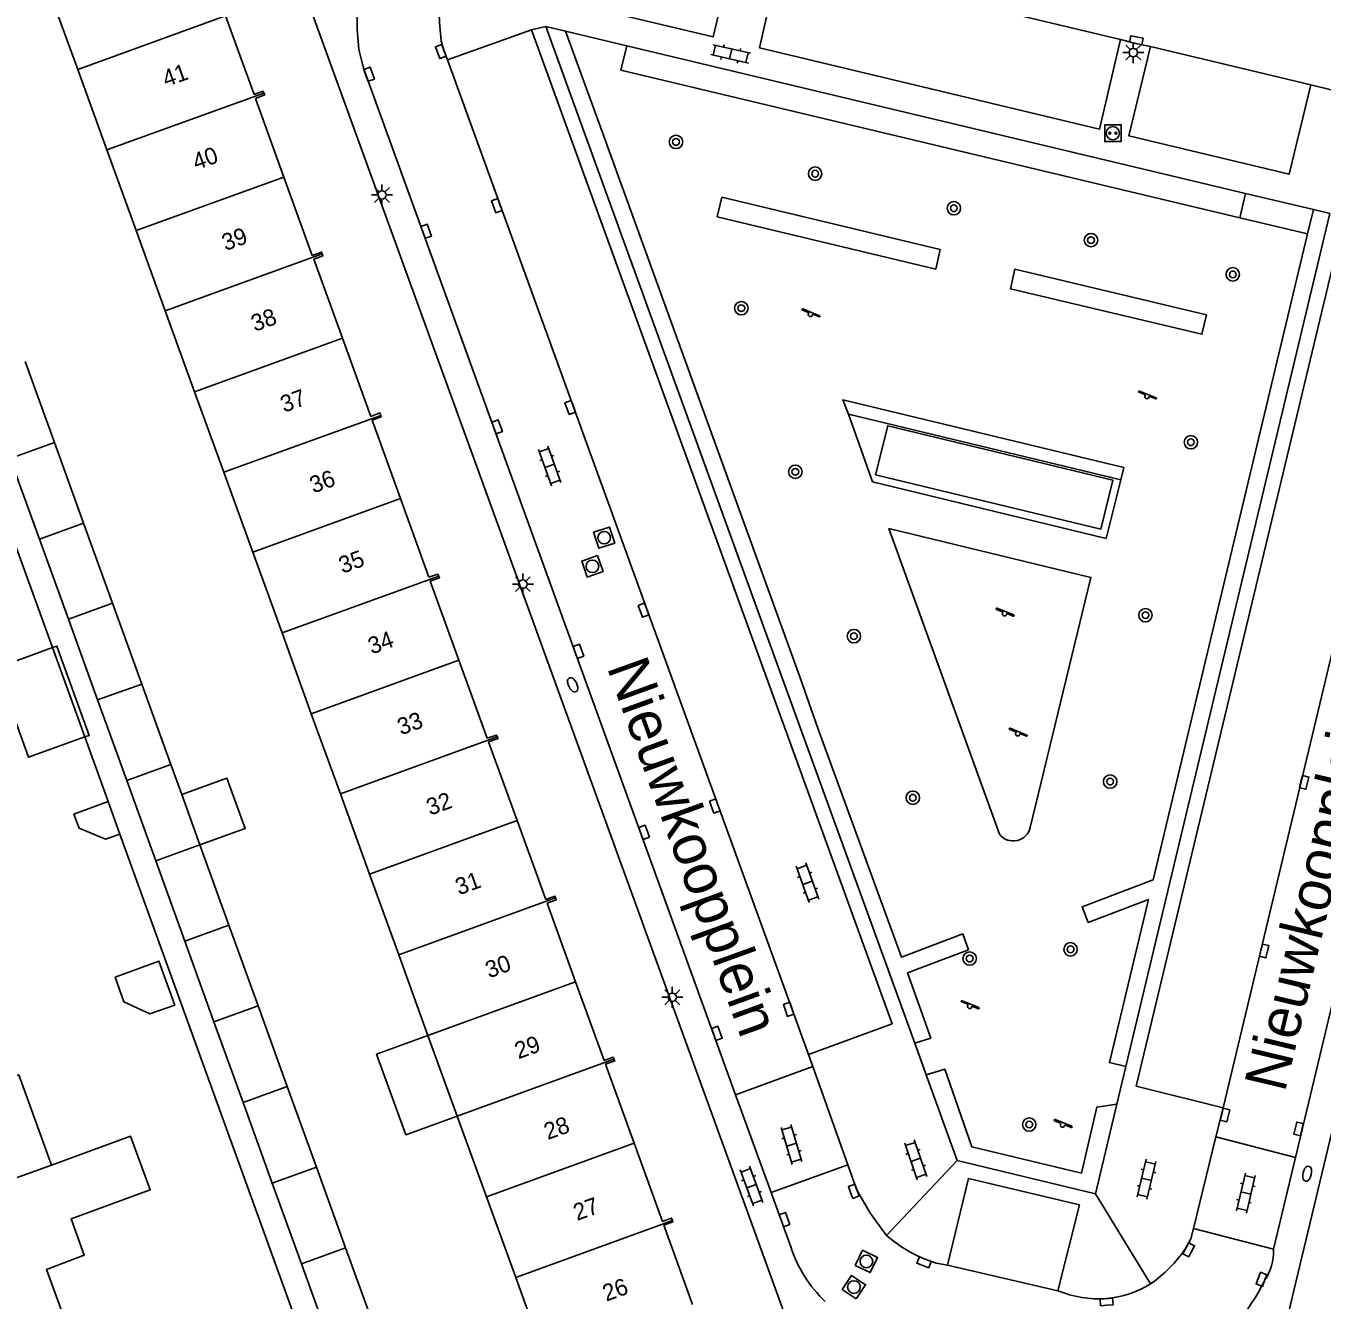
# Model space of a CAD drawing. Extents: x 124000 to 128010, y 398999 to 403000.
# Drawn here: x 127406.3 to 127483.5, y 399699.5 to 399775.4 of the extents above; entities that cross this region are included whole.
import ezdxf

# ---------------------------------------------------------------- set-up
doc = ezdxf.new("R2010")
doc.units = 0
for name, color, linetype in [('gg-afsc-erfafscheiding', 7, 'Continuous'), ('gg-anno-huisnummerreeks BGT', 7, 'Continuous'), ('gg-anno-openbare ruimte label', 7, 'Continuous'), ('gg-bbg-gedigitaliseerde bebouwing', 7, 'Continuous'), ('gg-bbg-gedigitaliseerde bijgebouw', 7, 'Continuous'), ('gg-bbg-hoofdgebouw', 7, 'Continuous'), ('gg-bbg-luifel en loopbrug', 7, 'Continuous'), ('gg-bbg-tussenscheiding', 7, 'Continuous'), ('gg-knt-verharding', 7, 'Continuous'), ('gg-knt-verharding nz', 7, 'Continuous'), ('gt-grn-groengrens', 7, 'Continuous'), ('gt-grn-weggrens', 7, 'Continuous'), ('gt-symb-boom', 7, 'Continuous'), ('gt-symb-brandkraan', 7, 'Continuous'), ('gt-symb-klinker verharding', 7, 'Continuous'), ('gt-symb-kolk', 7, 'Continuous'), ('gt-symb-laadpunt elektrisch vervoer', 7, 'Continuous'), ('gt-symb-lichtmast', 7, 'Continuous'), ('gt-symb-rioolschacht', 7, 'Continuous'), ('gt-symb-speelvoorziening', 7, 'Continuous')]:
    doc.layers.add(name, color=color, linetype=linetype)

# ---------------------------------------------------------------- blocks, each defined once
blk = doc.blocks.new('gt0-KOLK')
at = {"layer": 'gt-symb-kolk'}
blk.add_lwpolyline([(0, 0), (0.375, 0), (0.375, 0.4), (-0.375, 0.4), (-0.375, 0), (0, 0)], dxfattribs=at)
blk = doc.blocks.new('gt0-SV')
at = {"layer": 'gt-symb-speelvoorziening'}
for p, q in [((-0.477, 0.255), (-0.08, 0.096)), ((0.542, -0.076), (-0.449, 0.324)), ((0.125, 0.014), (0.515, -0.143))]:
    blk.add_line(p, q, dxfattribs=at)
for centre, radius, start, end in [((-0.466, 0.291), 0.0369, 63.6251, 252.66016), ((-0.002, -0.005), 0.128, 127.68665, 8.59861), ((0.531, -0.111), 0.0363, 243.50852, 72.54358)]:
    blk.add_arc(centre, radius, start, end, dxfattribs=at)
blk = doc.blocks.new('gt0-BOOM')
at = {"layer": 'gt-symb-boom'}
for radius in [0.4, 0.2]:
    blk.add_circle((0, 0), radius, dxfattribs=at)
blk = doc.blocks.new('gt0-KL1')
at = {"layer": 'gt-symb-klinker verharding'}
for p, q in [((-1.15, 0.3), (1.15, 0.3)), ((-1, -0.3), (-1, 0.3)), ((-0.5, 0.3), (-0.5, 0.45)), ((0, -0.3), (0, 0.3)), ((0.5, 0.3), (0.5, 0.45)), ((1, -0.3), (1, 0.3)), ((-1.15, -0.3), (1.15, -0.3)), ((-0.5, -0.45), (-0.5, -0.3)), ((0.5, -0.45), (0.5, -0.3))]:
    blk.add_line(p, q, dxfattribs=at)
blk = doc.blocks.new('gt0-BR')
at = {"layer": 'gt-symb-brandkraan'}
for centre, radius, start, end in [((-0.244, 0), 0.206, 107.56694, 252.43307), ((0.599, -2.664), 3, 106.89205, 107.56694), ((0, -0.691), 0.938, 73.10799, 106.89205), ((-0.599, -2.664), 3, 72.43309, 73.10799), ((0.244, 0), 0.206, 287.56695, 72.43309), ((0.599, 2.664), 3, 252.43307, 253.10797), ((0, 0.691), 0.938, 253.10797, 286.89206), ((-0.599, 2.664), 3, 286.89206, 287.56695)]:
    blk.add_arc(centre, radius, start, end, dxfattribs=at)
blk = doc.blocks.new('gt0-LMAST')
at = {"layer": 'gt-symb-lichtmast'}
for p, q in [((-0.182, 0.173), (-0.447, 0.438)), ((-0.005, 0.246), (-0.005, 0.621)), ((0.172, 0.173), (0.437, 0.438)), ((-0.255, -0.004), (-0.63, -0.004)), ((-0.182, -0.181), (-0.447, -0.446)), ((-0.005, -0.254), (-0.005, -0.629)), ((0.437, -0.446), (0.172, -0.181)), ((0.245, -0.004), (0.62, -0.004))]:
    blk.add_line(p, q, dxfattribs=at)
blk.add_circle((-0.005, -0.004), 0.25, dxfattribs=at)
blk = doc.blocks.new('gt0-RS')
at = {"layer": 'gt-symb-rioolschacht'}
blk.add_lwpolyline([(-0.5, -0.5), (0.5, -0.5), (0.5, 0.5), (-0.5, 0.5)], close=True, dxfattribs=at)
blk.add_circle((0, 0), 0.375, dxfattribs=at)
blk = doc.blocks.new('gt0-LEV')
at = {"layer": 'gt-symb-laadpunt elektrisch vervoer'}
blk.add_lwpolyline([(-0.486, 0.501), (0.486, 0.501), (0.486, -0.499), (-0.486, -0.499)], close=True, dxfattribs=at)
for centre, radius in [((0, 0), 0.393), ((-0.186, 0), 0.0566), ((0.186, 0), 0.0566)]:
    blk.add_circle(centre, radius, dxfattribs=at)

msp = doc.modelspace()

# ---------------------------------------------------------------- linework, layer by layer
at = {"layer": 'gg-afsc-erfafscheiding'}
for p, q in [((127394.957, 399774.015), (127407.874, 399738.34)), ((127407.874, 399738.34), (127409.8, 399733.02)), ((127409.8, 399733.02), (127411.194, 399729.169)), ((127411.895, 399727.23), (127427.58, 399683.911))]:
    msp.add_line(p, q, dxfattribs=at)
at = {"layer": 'gg-bbg-gedigitaliseerde bebouwing'}
for p, q in [((127407.713, 399777.382), (127409.385, 399772.77)), ((127409.385, 399772.77), (127411.121, 399767.98)), ((127411.121, 399767.98), (127412.862, 399763.179)), ((127412.862, 399763.179), (127414.596, 399758.396)), ((127414.596, 399758.396), (127416.348, 399753.577)), ((127416.348, 399753.577), (127418.087, 399748.783)), ((127419.809, 399744.034), (127418.087, 399748.783)), ((127421.555, 399739.22), (127419.809, 399744.034)), ((127421.555, 399739.22), (127423.301, 399734.408)), ((127423.301, 399734.408), (127425.031, 399729.638)), ((127426.768, 399724.849), (127425.031, 399729.638)), ((127428.511, 399720.043), (127426.768, 399724.849)), ((127430.251, 399715.248), (127428.511, 399720.043)), ((127431.993, 399710.444), (127430.251, 399715.248)), ((127433.735, 399705.639), (127431.993, 399710.444)), ((127435.479, 399700.835), (127433.735, 399705.639)), ((127437.219, 399696.041), (127435.479, 399700.835))]:
    msp.add_line(p, q, dxfattribs=at)
for points in [[(127402.298, 399715.724), (127403.554, 399712.248), (127405.874, 399712.895), (127407.827, 399707.526)], [(127407.827, 399707.526), (127412.528, 399709.239), (127413.692, 399706.047), (127408.984, 399704.325), (127409.777, 399702.151), (127407.52, 399701.309), (127408.788, 399697.833)]]:
    msp.add_lwpolyline(points, dxfattribs=at)
at = {"layer": 'gg-bbg-gedigitaliseerde bijgebouw'}
for p, q in [((127406.259, 399755.374), (127407.999, 399750.562)), ((127407.999, 399750.562), (127409.735, 399745.76)), ((127407.103, 399744.808), (127405.367, 399749.609)), ((127409.735, 399745.76), (127411.464, 399740.981)), ((127408.832, 399740.028), (127407.103, 399744.808)), ((127411.464, 399740.981), (127413.202, 399736.175)), ((127410.57, 399735.223), (127408.832, 399740.028)), ((127413.202, 399736.175), (127414.935, 399731.382)), ((127412.303, 399730.43), (127410.57, 399735.223)), ((127414.935, 399731.382), (127415.58, 399729.599)), ((127414.031, 399725.65), (127412.303, 399730.43)), ((127411.194, 399729.169), (127411.895, 399727.23)), ((127415.58, 399729.599), (127416.663, 399726.604)), ((127416.663, 399726.604), (127418.395, 399721.815)), ((127415.764, 399720.861), (127414.031, 399725.65)), ((127418.395, 399721.815), (127420.134, 399717.006)), ((127417.502, 399716.053), (127415.764, 399720.861)), ((127420.134, 399717.006), (127421.867, 399712.213)), ((127419.236, 399711.26), (127417.502, 399716.053)), ((127421.867, 399712.213), (127423.605, 399707.406)), ((127420.974, 399706.454), (127419.236, 399711.26)), ((127423.605, 399707.406), (127425.343, 399702.601)), ((127422.712, 399701.648), (127420.974, 399706.454)), ((127425.343, 399702.601), (127427.081, 399697.795)), ((127424.45, 399696.842), (127422.712, 399701.648))]:
    msp.add_line(p, q, dxfattribs=at)
for points in [[(127411.895, 399727.23), (127411.048, 399726.924), (127409.46, 399727.585), (127409.154, 399728.431), (127411.194, 399729.169)], [(127411.605, 399718.724), (127414.219, 399719.669), (127415.164, 399717.055), (127413.688, 399716.522), (127412.138, 399717.249), (127411.605, 399718.724)]]:
    msp.add_lwpolyline(points, dxfattribs=at)
at = {"layer": 'gg-bbg-hoofdgebouw'}
for p, q in [((127418.19, 399775.962), (127419.886, 399771.285)), ((127419.975, 399771.039), (127421.667, 399766.371)), ((127423.359, 399761.703), (127421.667, 399766.371)), ((127423.441, 399761.477), (127425.149, 399756.766)), ((127426.837, 399752.111), (127425.149, 399756.766)), ((127428.609, 399747.224), (127426.918, 399751.888)), ((127430.308, 399742.538), (127428.609, 399747.224)), ((127430.391, 399742.307), (127432.099, 399737.597)), ((127432.099, 399737.597), (127433.787, 399732.941)), ((127433.863, 399732.729), (127435.564, 399728.038)), ((127437.265, 399723.347), (127435.564, 399728.038)), ((127439.046, 399718.433), (127437.347, 399723.122)), ((127440.741, 399713.759), (127439.046, 399718.433)), ((127442.53, 399708.823), (127440.824, 399713.53)), ((127444.22, 399704.163), (127442.53, 399708.823)), ((127446.01, 399699.224), (127444.299, 399703.944))]:
    msp.add_line(p, q, dxfattribs=at)
for points in [[(127419.886, 399771.285), (127420.427, 399771.481), (127420.476, 399771.371)], [(127420.476, 399771.371), (127420.525, 399771.26), (127419.975, 399771.039)], [(127423.955, 399761.788), (127423.914, 399761.898), (127423.359, 399761.703)], [(127423.441, 399761.477), (127423.995, 399761.678), (127423.955, 399761.788)], [(127427.44, 399752.172), (127427.386, 399752.316), (127426.837, 399752.111)], [(127426.918, 399751.888), (127427.471, 399752.089), (127427.44, 399752.172)], [(127430.893, 399742.606), (127430.836, 399742.708), (127430.308, 399742.538)], [(127430.391, 399742.307), (127430.947, 399742.508), (127430.893, 399742.606)], [(127434.381, 399733.027), (127434.337, 399733.12), (127433.787, 399732.941)], [(127434.381, 399733.027), (127434.425, 399732.933), (127433.863, 399732.729)], [(127437.854, 399723.43), (127437.817, 399723.54), (127437.265, 399723.347)], [(127437.854, 399723.43), (127437.891, 399723.319), (127437.347, 399723.122)], [(127441.334, 399713.826), (127441.276, 399713.957), (127440.741, 399713.759)], [(127440.824, 399713.53), (127441.377, 399713.73), (127441.334, 399713.826)], [(127444.815, 399704.215), (127444.757, 399704.37), (127444.22, 399704.163)], [(127444.299, 399703.944), (127444.842, 399704.141), (127444.815, 399704.215)]]:
    msp.add_lwpolyline(points, dxfattribs=at)
at = {"layer": 'gg-bbg-luifel en loopbrug'}
for points in [[(127407.874, 399738.34), (127404.527, 399737.127), (127406.455, 399731.808), (127409.8, 399733.02)], [(127409.8, 399733.02), (127410.07, 399733.118), (127408.142, 399738.437), (127407.874, 399738.34)], [(127416.663, 399726.604), (127419.36, 399727.579), (127418.276, 399730.574), (127415.58, 399729.599)], [(127430.251, 399715.248), (127427.189, 399714.138), (127428.931, 399709.334), (127431.993, 399710.444)]]:
    msp.add_lwpolyline(points, dxfattribs=at)
at = {"layer": 'gg-bbg-tussenscheiding'}
for p, q in [((127418.19, 399775.962), (127409.385, 399772.77)), ((127420.476, 399771.371), (127411.121, 399767.98)), ((127421.667, 399766.371), (127412.862, 399763.179)), ((127423.955, 399761.788), (127414.596, 399758.396)), ((127416.348, 399753.577), (127425.149, 399756.766)), ((127418.087, 399748.783), (127427.44, 399752.172)), ((127407.999, 399750.562), (127405.367, 399749.609)), ((127428.609, 399747.224), (127419.809, 399744.034)), ((127407.103, 399744.808), (127409.735, 399745.76)), ((127430.893, 399742.606), (127421.555, 399739.22)), ((127411.464, 399740.981), (127408.832, 399740.028)), ((127432.099, 399737.597), (127423.301, 399734.408)), ((127410.57, 399735.223), (127413.202, 399736.175)), ((127434.381, 399733.027), (127425.031, 399729.638)), ((127412.303, 399730.43), (127414.935, 399731.382)), ((127435.564, 399728.038), (127426.768, 399724.849)), ((127416.663, 399726.604), (127414.031, 399725.65)), ((127437.854, 399723.43), (127428.511, 399720.043)), ((127418.395, 399721.815), (127415.764, 399720.861)), ((127430.251, 399715.248), (127439.046, 399718.433)), ((127420.134, 399717.006), (127417.502, 399716.053)), ((127441.334, 399713.826), (127431.993, 399710.444)), ((127421.867, 399712.213), (127419.236, 399711.26)), ((127442.53, 399708.823), (127433.735, 399705.639)), ((127401.883, 399705.392), (127407.827, 399707.526)), ((127423.605, 399707.406), (127420.974, 399706.454)), ((127444.815, 399704.215), (127435.479, 399700.835)), ((127422.712, 399701.648), (127425.343, 399702.601))]:
    msp.add_line(p, q, dxfattribs=at)
at = {"layer": 'gg-knt-verharding'}
for p, q in [((127446.964, 399711.122), (127423.224, 399776.456)), ((127439.641, 399768.829), (127437.282, 399775.33)), ((127438.448, 399775.052), (127437.282, 399775.33)), ((127436.414, 399775.135), (127431.41, 399773.342)), ((127442.093, 399774.183), (127438.448, 399775.052)), ((127442.093, 399774.183), (127478.965, 399765.391)), ((127482.854, 399771.856), (127485.332, 399771.256)), ((127451.456, 399736.262), (127439.641, 399768.829)), ((127478.965, 399765.391), (127483, 399764.428)), ((127483, 399764.428), (127483.973, 399764.196)), ((127483.973, 399764.196), (127471.825, 399713.396)), ((127495.109, 399763.157), (127481.937, 399707.984)), ((127496.828, 399762.746), (127482.335, 399702.11)), ((127471.534, 399748.326), (127455.301, 399752.239)), ((127459.25, 399714.784), (127451.456, 399736.262)), ((127459.934, 399712.898), (127459.25, 399714.784)), ((127448.579, 399711.708), (127453.177, 399713.401)), ((127452.924, 399714.116), (127453.177, 399713.401)), ((127471.825, 399713.396), (127471.285, 399711.141)), ((127461.789, 399707.786), (127459.934, 399712.898)), ((127452.116, 399696.944), (127446.964, 399711.122)), ((127471.285, 399711.141), (127470.012, 399705.816)), ((127477.195, 399709.196), (127477.624, 399710.925)), ((127477.195, 399709.196), (127481.937, 399707.984)), ((127455.267, 399707.544), (127450.692, 399705.88)), ((127470.012, 399705.816), (127461.789, 399707.786)), ((127451.864, 399702.648), (127450.692, 399705.88)), ((127480.632, 399702.517), (127475.858, 399703.749)), ((127482.335, 399702.11), (127479.736, 399691.236)), ((127480.632, 399702.517), (127480.622, 399702.477))]:
    msp.add_line(p, q, dxfattribs=at)
for points in [[(127448.512, 399780.052), (127447.239, 399774.711), (127437.692, 399777.009), (127438.945, 399782.334)], [(127451.223, 399779.403), (127450.002, 399774.071), (127470.268, 399769.226), (127471.519, 399774.558)], [(127448.579, 399711.708), (127426.405, 399772.857), (127426.137, 399773.992), (127426.035, 399775.154), (127426.004, 399776.568)], [(127430.901, 399776.658), (127430.942, 399775.567), (127431.045, 399774.48), (127431.203, 399773.903), (127431.41, 399773.342)], [(127452.924, 399714.116), (127457.9, 399715.943), (127436.414, 399775.135)], [(127473.297, 399774.135), (127472.417, 399774.317), (127471.519, 399774.558)], [(127482.854, 399771.856), (127481.552, 399766.532), (127472.003, 399768.832), (127473.297, 399774.135)], [(127484.784, 399763.66), (127472.45, 399712.219), (127477.624, 399710.925)], [(127455.301, 399752.239), (127456.73, 399748.226), (127470.653, 399744.847), (127471.534, 399748.326)], [(127470.342, 399745.404), (127471.062, 399748.309), (127457.645, 399751.552), (127456.923, 399748.63), (127470.342, 399745.404)], [(127464.306, 399727.222), (127457.711, 399745.429), (127469.749, 399742.519), (127466.131, 399727.628)], [(127455.267, 399707.544), (127455.806, 399706.034), (127456.613, 399704.63), (127457.579, 399703.329)], [(127461.207, 399701.554), (127462.464, 399706.728), (127469.058, 399705.149), (127467.784, 399700.038)], [(127475.858, 399703.749), (127475.703, 399703.121), (127475.396, 399702.569)], [(127459.876, 399701.919), (127460.524, 399701.674), (127461.207, 399701.554)]]:
    msp.add_lwpolyline(points, dxfattribs=at)
for centre, radius, start, end in [((127465.122, 399727.858), 1.035, 217.9268, 347.1574), ((127459.46, 399705.168), 8.003, 198.35119, 226.15236), ((127462.872, 399709.376), 8.037, 228.8032, 248.10993), ((127468.38, 399707.377), 8.505, 305.40007, 325.57886), ((127477.413, 399702.405), 3.21, 326.77233, 1.28729), ((127470.246, 399705.301), 5.741, 274.17818, 302.22283), ((127466.103, 399707.779), 15.707, 310.21493, 332.99337), ((127470.2, 399705.876), 6.318, 247.52004, 274.21406)]:
    msp.add_arc(centre, radius, start, end, dxfattribs=at)
at = {"layer": 'gg-knt-verharding nz'}
for p, q in [((127451.223, 399779.403), (127471.519, 399774.558)), ((127473.297, 399774.135), (127482.854, 399771.856)), ((127431.41, 399773.342), (127452.924, 399714.116)), ((127477.624, 399710.925), (127489.934, 399762.41)), ((127455.267, 399707.544), (127453.177, 399713.401)), ((127450.692, 399705.88), (127448.579, 399711.708)), ((127475.858, 399703.749), (127477.195, 399709.196)), ((127480.632, 399702.517), (127481.937, 399707.984)), ((127467.784, 399700.038), (127461.207, 399701.554))]:
    msp.add_line(p, q, dxfattribs=at)
at = {"layer": 'gt-grn-groengrens'}
for p, q in [((127440.582, 399769.171), (127438.448, 399775.052)), ((127452.405, 399736.606), (127440.582, 399769.171)), ((127478.965, 399765.391), (127478.62, 399763.943)), ((127482.654, 399762.981), (127483, 399764.428)), ((127478.62, 399763.943), (127482.654, 399762.981)), ((127453.501, 399733.478), (127452.405, 399736.606))]:
    msp.add_line(p, q, dxfattribs=at)
for points in [[(127478.62, 399763.943), (127441.748, 399772.736), (127442.093, 399774.183)], [(127447.487, 399763.995), (127447.766, 399765.164), (127460.759, 399762.06), (127460.506, 399760.884), (127447.487, 399763.995)], [(127471.825, 399713.396), (127470.852, 399713.63), (127473.173, 399723.332), (127469.59, 399721.976), (127469.236, 399722.912), (127473.454, 399724.507), (127482.654, 399762.981)], [(127476.635, 399758.165), (127476.358, 399757.003), (127464.955, 399759.72), (127465.219, 399760.885), (127476.635, 399758.165)], [(127471.534, 399748.326), (127471.718, 399749.061), (127454.977, 399753.107), (127455.301, 399752.239)], [(127453.501, 399733.478), (127458.457, 399719.903), (127462.117, 399721.288), (127462.458, 399720.348)], [(127462.458, 399720.348), (127458.828, 399718.975), (127460.202, 399715.087), (127459.25, 399714.784)], [(127471.285, 399711.141), (127470.097, 399710.976), (127469.182, 399707.042), (127462.648, 399708.608), (127461.037, 399713.228), (127459.934, 399712.898)]]:
    msp.add_lwpolyline(points, dxfattribs=at)
at = {"layer": 'gt-grn-weggrens'}
for p, q in [((127437.282, 399775.33), (127436.414, 399775.135)), ((127457.579, 399703.329), (127461.789, 399707.786)), ((127473.307, 399700.444), (127470.012, 399705.816))]:
    msp.add_line(p, q, dxfattribs=at)

# ---------------------------------------------------------------- block references
at = {"layer": 'gt-symb-boom'}
for p in [(127445.027, 399768.46), (127453.316, 399766.57), (127461.583, 399764.509), (127469.752, 399762.613), (127478.201, 399760.572), (127448.92, 399758.558), (127475.702, 399750.573), (127452.138, 399748.814), (127472.997, 399740.272), (127455.629, 399739.024), (127470.895, 399730.362), (127459.137, 399729.401), (127468.536, 399720.372), (127462.525, 399719.822), (127466.074, 399709.938)]:
    msp.add_blockref('gt0-BOOM', p, dxfattribs=at)
at = {"layer": 'gt-symb-brandkraan'}
for p, rotation in [((127438.873, 399736.127), -62.948317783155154), ((127482.631, 399707.009), 76.70041567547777)]:
    msp.add_blockref('gt0-BR', p, dxfattribs=dict(at, rotation=rotation))
at = {"layer": 'gt-symb-klinker verharding'}
for p, rotation in [((127448.287, 399773.701), -12.827123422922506), ((127437.504, 399749.164), -70.18818811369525), ((127452.864, 399724.336), -70.18818811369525), ((127451.912, 399708.744), -73.50377577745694), ((127459.312, 399707.834), -70.85862621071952), ((127449.53, 399706.273), -69.87983420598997), ((127473.06, 399706.681), -103.59156043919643), ((127478.979, 399705.855), 76.82507339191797)]:
    msp.add_blockref('gt0-KL1', p, dxfattribs=dict(at, rotation=rotation))
at = {"layer": 'gt-symb-kolk'}
for p, rotation in [((127472.417, 399774.317), -11.714525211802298), ((127431.198, 399773.92), 110.66330290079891), ((127426.558, 399772.426), -70.42327443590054), ((127434.537, 399764.736), 109.99289397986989), ((127429.955, 399763.072), -70.06095208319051), ((127438.919, 399752.716), 110.06634962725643), ((127434.181, 399751.423), -70.06095208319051), ((127443.283, 399740.638), 109.88516511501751), ((127439.028, 399738.053), -70.06095208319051), ((127482.259, 399730.36), -103.35534096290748), ((127447.53, 399728.976), 109.99289397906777), ((127442.94, 399727.27), -70.06095208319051), ((127479.875, 399720.322), -103.48012621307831), ((127451.928, 399716.867), 109.93904791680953), ((127447.282, 399715.299), -70.06095208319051), ((127477.543, 399710.555), -104.06403671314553), ((127482.314, 399709.628), 76.7004156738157), ((127455.432, 399705.893), -69.39030706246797), ((127451.305, 399704.201), -70.06095208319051), ((127475.75, 399702.384), 62.35885768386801), ((127459.734, 399701.545), -20.790725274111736), ((127480.098, 399700.646), 68.8266684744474), ((127470.698, 399699.176), 4.877880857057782)]:
    msp.add_blockref('gt0-KOLK', p, dxfattribs=dict(at, rotation=rotation))
at = {"layer": 'gt-symb-laadpunt elektrisch vervoer'}
msp.add_blockref('gt0-LEV', (127471.056, 399768.982), dxfattribs=at)
at = {"layer": 'gt-symb-lichtmast'}
for p in [(127472.275, 399773.786), (127427.516, 399765.306), (127435.909, 399742.13), (127444.81, 399717.519)]:
    msp.add_blockref('gt0-LMAST', p, dxfattribs=at)
at = {"layer": 'gt-symb-rioolschacht'}
for p, rotation in [((127440.747, 399744.892), -72.18111108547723), ((127440.046, 399743.184), -160.78568813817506), ((127456.37, 399701.783), -25.643070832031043), ((127455.629, 399700.255), 56.62779761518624)]:
    msp.add_blockref('gt0-RS', p, dxfattribs=dict(at, rotation=rotation))
at = {"layer": 'gt-symb-speelvoorziening'}
for p in [(127453.039, 399758.187), (127473.087, 399753.298), (127464.605, 399740.364), (127465.387, 399733.212), (127462.527, 399716.981), (127468.059, 399709.908)]:
    msp.add_blockref('gt0-SV', p, dxfattribs=at)

# ---------------------------------------------------------------- texts
at = {"layer": 'gg-anno-huisnummerreeks BGT'}
for s, p in [('41', (127414.649, 399771.715)), ('40', (127416.443, 399766.766)), ('39', (127418.187, 399761.956)), ('38', (127419.932, 399757.142)), ('37', (127421.678, 399752.325)), ('36', (127423.422, 399747.516)), ('35', (127425.155, 399742.737)), ('34', (127426.9, 399737.924)), ('33', (127428.645, 399733.111)), ('32', (127430.378, 399728.328)), ('31', (127432.098, 399723.585)), ('30', (127433.891, 399718.638)), ('29', (127435.637, 399713.823)), ('28', (127437.382, 399709.01)), ('27', (127439.128, 399704.193)), ('26', (127440.871, 399699.384))]:
    msp.add_text(s, height=1, rotation=19.9, dxfattribs=at).set_placement(p)
at = {"layer": 'gg-anno-openbare ruimte label'}
for rotation, p in [(289.9, (127440.89, 399737.179)), (76.6, (127481.299, 399711.803))]:
    msp.add_text('Nieuwkoopplein', height=2.5, rotation=rotation, dxfattribs=at).set_placement(p)

doc.saveas('drawing.dxf')
